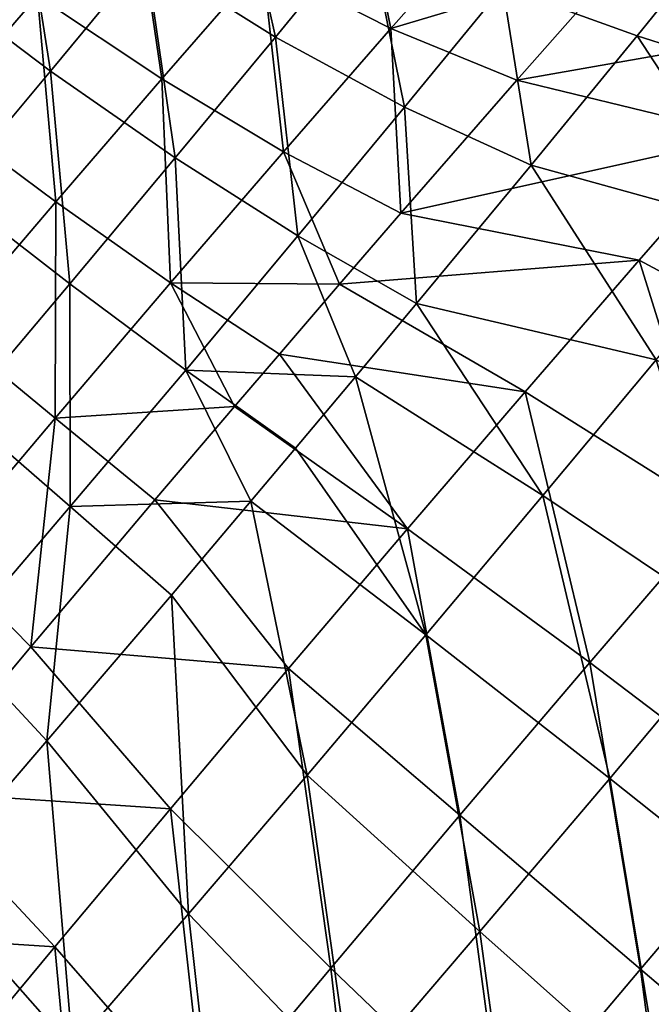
# Model space of a CAD drawing. Header units: millimetres. Extents: x 0 to 1220, y 0 to 506.
# Tile 235 of 308: x 1168 to 1179, y 119 to 136. Entities that reach past the tile are written whole.
import ezdxf

# ---------------------------------------------------------------- set-up
doc = ezdxf.new("R2010")
doc.units = ezdxf.units.MM
doc.header["$LTSCALE"] = 25.4
doc.layers.get('0').update_dxf_attribs({"true_color": 0xff5454})

# ---------------------------------------------------------------- blocks, each defined once
blk = doc.blocks.new('TWIG-VI-9138.STL')
at = {"color": 0}
mesh = blk.add_polyface(dxfattribs=at)
corners = [(574.61, 133.531, 426.171), (575.39, 134.067, 434.408), (574.738, 133.489, 430.334), (575.009, 134.193, 422.077), (576.539, 135.244, 438.235), (575.92, 135.449, 418.211), (578.142, 136.974, 441.669), (577.309, 137.25, 414.721), (580.136, 139.191, 444.577), (579.122, 139.527, 411.741), (582.447, 141.81, 446.848), (581.289, 142.194, 409.386), (584.983, 144.73, 448.395), (583.728, 145.146, 407.746), (587.649, 147.839, 449.157), (586.343, 148.272, 406.884), (590.341, 151.018, 449.106), (589.036, 151.45, 406.833), (592.957, 154.143, 448.244), (591.701, 154.559, 407.596), (595.395, 157.096, 446.604), (594.238, 157.479, 409.142), (597.563, 159.762, 444.249), (596.548, 160.098, 411.414), (599.375, 162.04, 441.269), (598.543, 162.315, 414.322), (600.764, 163.841, 437.779), (600.146, 164.046, 417.755), (601.676, 165.096, 433.913), (601.295, 165.223, 421.583), (602.075, 165.758, 429.82), (601.946, 165.801, 425.656)]
mesh.append_faces([[corners[k] for k in face] for face in [(0, 1, 2), (30, 29, 31)]], dxfattribs={"vtx0": -1, "color": 0})
mesh.append_faces([[corners[k] for k in face] for face in [(1, 3, 4), (4, 5, 6), (6, 7, 8), (8, 9, 10), (10, 11, 12), (12, 13, 14), (14, 15, 16), (16, 17, 18), (18, 19, 20), (20, 21, 22), (22, 23, 24), (24, 25, 26), (26, 27, 28), (28, 29, 30)]], dxfattribs={"vtx0": -1, "vtx1": -1, "color": 0})
mesh.append_faces([[corners[k] for k in face] for face in [(1, 0, 3), (4, 3, 5), (6, 5, 7), (8, 7, 9), (10, 9, 11), (12, 11, 13), (14, 13, 15), (16, 15, 17), (18, 17, 19), (20, 19, 21), (22, 21, 23), (24, 23, 25), (26, 25, 27), (28, 27, 29)]], dxfattribs={"vtx0": -1, "vtx2": -1, "color": 0})
at = {"color": 7, "true_color": 0xffffff}
mesh = blk.add_polyface(dxfattribs=at)
corners = [(599.413, 150.682, 444.395), (598.694, 153.924, 442.307), (597.183, 152.078, 443.686), (600.998, 152.62, 442.948)]
mesh.append_faces([[corners[k] for k in face] for face in [(0, 1, 2), (1, 0, 3)]], dxfattribs={"vtx0": -1, "color": 7})
mesh = blk.add_polyface(dxfattribs=at)
corners = [(600.799, 153.775, 413.151), (601.403, 150.831, 410.449), (599.193, 151.955, 411.578), (603.113, 152.77, 412.124)]
mesh.append_faces([[corners[k] for k in face] for face in [(0, 1, 2), (1, 0, 3)]], dxfattribs={"vtx0": -1, "color": 7})
mesh = blk.add_polyface(dxfattribs=at)
corners = [(595.544, 150.098, 444.675), (594.987, 153.641, 443.289), (593.397, 151.72, 444.249), (597.183, 152.078, 443.686)]
mesh.append_faces([[corners[k] for k in face] for face in [(0, 1, 2), (1, 0, 3)]], dxfattribs={"vtx0": -1, "color": 7})
mesh = blk.add_polyface(dxfattribs=at)
corners = [(603.326, 151.539, 443.863), (607.255, 152.707, 442.947), (604.828, 153.402, 441.923), (605.637, 150.702, 445.036)]
mesh.append_faces([[corners[k] for k in face] for face in [(0, 1, 2), (1, 0, 3)]], dxfattribs={"vtx0": -1, "color": 7})
mesh = blk.add_polyface(dxfattribs=at)
corners = [(596.974, 153.291, 412.423), (597.457, 149.962, 410.405), (595.321, 151.392, 411.306), (599.193, 151.955, 411.578)]
mesh.append_faces([[corners[k] for k in face] for face in [(0, 1, 2), (1, 0, 3)]], dxfattribs={"vtx0": -1, "color": 7})
mesh = blk.add_polyface(dxfattribs=at)
corners = [(593.181, 152.975, 411.885), (593.583, 149.375, 410.595), (591.495, 151.019, 411.197), (595.321, 151.392, 411.306)]
mesh.append_faces([[corners[k] for k in face] for face in [(0, 1, 2), (1, 0, 3)]], dxfattribs={"vtx0": -1, "color": 7})
mesh = blk.add_polyface(dxfattribs=at)
corners = [(601.403, 150.831, 410.449), (605.408, 152.027, 410.858), (603.567, 149.939, 409.055), (603.113, 152.77, 412.124)]
mesh.append_faces([[corners[k] for k in face] for face in [(0, 1, 2), (1, 0, 3)]], dxfattribs={"vtx0": -1, "color": 7})
mesh = blk.add_polyface(dxfattribs=at)
corners = [(610.855, 152.708, 410.921), (609.277, 150.946, 408.818), (605.408, 152.027, 410.858)]
mesh.append_faces([[corners[k] for k in face] for face in [(0, 1, 2)]], dxfattribs={"color": 7})
mesh = blk.add_polyface(dxfattribs=at)
corners = [(609.532, 149.467, 446.934), (607.255, 152.707, 442.947), (605.637, 150.702, 445.036)]
mesh.append_faces([[corners[k] for k in face] for face in [(0, 1, 2)]], dxfattribs={"color": 7})
mesh = blk.add_polyface(dxfattribs=at)
corners = [(601.637, 149.475, 445.405), (600.998, 152.62, 442.948), (599.413, 150.682, 444.395), (603.326, 151.539, 443.863)]
mesh.append_faces([[corners[k] for k in face] for face in [(0, 1, 2), (1, 0, 3)]], dxfattribs={"vtx0": -1, "color": 7})
mesh = blk.add_polyface(dxfattribs=at)
corners = [(597.691, 148.603, 445.434), (597.183, 152.078, 443.686), (595.544, 150.098, 444.675), (599.413, 150.682, 444.395)]
mesh.append_faces([[corners[k] for k in face] for face in [(0, 1, 2), (1, 0, 3)]], dxfattribs={"vtx0": -1, "color": 7})
mesh = blk.add_polyface(dxfattribs=at)
corners = [(605.408, 152.027, 410.858), (609.277, 150.946, 408.818), (603.567, 149.939, 409.055)]
mesh.append_faces([[corners[k] for k in face] for face in [(0, 1, 2)]], dxfattribs={"color": 7})
mesh = blk.add_polyface(dxfattribs=at)
corners = [(599.193, 151.955, 411.578), (599.554, 148.708, 409.199), (597.457, 149.962, 410.405), (601.403, 150.831, 410.449)]
mesh.append_faces([[corners[k] for k in face] for face in [(0, 1, 2), (1, 0, 3)]], dxfattribs={"vtx0": -1, "color": 7})
mesh = blk.add_polyface(dxfattribs=at)
corners = [(593.815, 148.031, 445.251), (593.397, 151.72, 444.249), (591.72, 149.716, 444.806), (595.544, 150.098, 444.675)]
mesh.append_faces([[corners[k] for k in face] for face in [(0, 1, 2), (1, 0, 3)]], dxfattribs={"vtx0": -1, "color": 7})
mesh = blk.add_polyface(dxfattribs=at)
corners = [(603.818, 148.479, 446.697), (603.326, 151.539, 443.863), (601.637, 149.475, 445.405), (605.637, 150.702, 445.036)]
mesh.append_faces([[corners[k] for k in face] for face in [(0, 1, 2), (1, 0, 3)]], dxfattribs={"vtx0": -1, "color": 7})
mesh = blk.add_polyface(dxfattribs=at)
corners = [(595.321, 151.392, 411.306), (595.633, 147.845, 409.66), (593.583, 149.375, 410.595), (597.457, 149.962, 410.405)]
mesh.append_faces([[corners[k] for k in face] for face in [(0, 1, 2), (1, 0, 3)]], dxfattribs={"vtx0": -1, "color": 7})
mesh = blk.add_polyface(dxfattribs=at)
corners = [(603.567, 149.939, 409.055), (609.277, 150.946, 408.818), (607.54, 148.979, 407.049)]
mesh.append_faces([[corners[k] for k in face] for face in [(0, 1, 2)]], dxfattribs={"color": 7})
mesh = blk.add_polyface(dxfattribs=at)
corners = [(599.803, 147.261, 446.511), (599.413, 150.682, 444.395), (597.691, 148.603, 445.434), (601.637, 149.475, 445.405)]
mesh.append_faces([[corners[k] for k in face] for face in [(0, 1, 2), (1, 0, 3)]], dxfattribs={"vtx0": -1, "color": 7})
mesh = blk.add_polyface(dxfattribs=at)
corners = [(601.403, 150.831, 410.449), (601.575, 147.653, 407.709), (599.554, 148.708, 409.199), (603.567, 149.939, 409.055)]
mesh.append_faces([[corners[k] for k in face] for face in [(0, 1, 2), (1, 0, 3)]], dxfattribs={"vtx0": -1, "color": 7})
mesh = blk.add_polyface(dxfattribs=at)
corners = [(607.817, 147.368, 448.569), (605.637, 150.702, 445.036), (603.818, 148.479, 446.697)]
mesh.append_faces([[corners[k] for k in face] for face in [(0, 1, 2)]], dxfattribs={"color": 7})
mesh = blk.add_polyface(dxfattribs=at)
corners = [(609.532, 149.467, 446.934), (605.637, 150.702, 445.036), (607.817, 147.368, 448.569)]
mesh.append_faces([[corners[k] for k in face] for face in [(0, 1, 2)]], dxfattribs={"color": 7})
mesh = blk.add_polyface(dxfattribs=at)
corners = [(595.876, 146.434, 446.037), (595.544, 150.098, 444.675), (593.815, 148.031, 445.251), (597.691, 148.603, 445.434)]
mesh.append_faces([[corners[k] for k in face] for face in [(0, 1, 2), (1, 0, 3)]], dxfattribs={"vtx0": -1, "color": 7})
mesh = blk.add_polyface(dxfattribs=at)
corners = [(597.457, 149.962, 410.405), (597.611, 146.453, 408.405), (595.633, 147.845, 409.66), (599.554, 148.708, 409.199)]
mesh.append_faces([[corners[k] for k in face] for face in [(0, 1, 2), (1, 0, 3)]], dxfattribs={"vtx0": -1, "color": 7})
mesh = blk.add_polyface(dxfattribs=at)
corners = [(607.54, 148.979, 407.049), (601.575, 147.653, 407.709), (603.567, 149.939, 409.055)]
mesh.append_faces([[corners[k] for k in face] for face in [(0, 1, 2)]], dxfattribs={"color": 7})
mesh = blk.add_polyface(dxfattribs=at)
corners = [(593.583, 149.375, 410.595), (593.766, 145.657, 409.36), (591.804, 147.291, 410.31), (595.633, 147.845, 409.66)]
mesh.append_faces([[corners[k] for k in face] for face in [(0, 1, 2), (1, 0, 3)]], dxfattribs={"vtx0": -1, "color": 7})
mesh = blk.add_polyface(dxfattribs=at)
corners = [(601.844, 146.095, 447.888), (601.637, 149.475, 445.405), (599.803, 147.261, 446.511), (603.818, 148.479, 446.697)]
mesh.append_faces([[corners[k] for k in face] for face in [(0, 1, 2), (1, 0, 3)]], dxfattribs={"vtx0": -1, "color": 7})
mesh = blk.add_polyface(dxfattribs=at)
corners = [(607.54, 148.979, 407.049), (605.674, 146.843, 405.646), (601.575, 147.653, 407.709)]
mesh.append_faces([[corners[k] for k in face] for face in [(0, 1, 2)]], dxfattribs={"color": 7})
mesh = blk.add_polyface(dxfattribs=at)
corners = [(607.54, 148.979, 407.049), (609.173, 144.965, 403.523), (605.674, 146.843, 405.646), (611.21, 147.296, 405.055)]
mesh.append_faces([[corners[k] for k in face] for face in [(0, 1, 2), (1, 0, 3)]], dxfattribs={"vtx0": -1, "color": 7})
mesh = blk.add_polyface(dxfattribs=at)
corners = [(600.516, 146.427, 407.209), (597.611, 146.453, 408.405), (599.554, 148.708, 409.199)]
mesh.append_faces([[corners[k] for k in face] for face in [(0, 1, 2)]], dxfattribs={"color": 7})
mesh = blk.add_polyface(dxfattribs=at)
corners = [(601.575, 147.653, 407.709), (600.516, 146.427, 407.209), (599.554, 148.708, 409.199), (605.674, 146.843, 405.646)]
mesh.append_faces([[corners[k] for k in face] for face in [(0, 1, 2), (1, 0, 3)]], dxfattribs={"vtx0": -1, "color": 7})
mesh = blk.add_polyface(dxfattribs=at)
corners = [(597.87, 144.951, 447.154), (597.691, 148.603, 445.434), (595.876, 146.434, 446.037), (599.803, 147.261, 446.511)]
mesh.append_faces([[corners[k] for k in face] for face in [(0, 1, 2), (1, 0, 3)]], dxfattribs={"vtx0": -1, "color": 7})
mesh = blk.add_polyface(dxfattribs=at)
corners = [(605.969, 145.129, 449.827), (603.818, 148.479, 446.697), (601.844, 146.095, 447.888)]
mesh.append_faces([[corners[k] for k in face] for face in [(0, 1, 2)]], dxfattribs={"color": 7})
mesh = blk.add_polyface(dxfattribs=at)
corners = [(607.817, 147.368, 448.569), (603.818, 148.479, 446.697), (605.969, 145.129, 449.827)]
mesh.append_faces([[corners[k] for k in face] for face in [(0, 1, 2)]], dxfattribs={"color": 7})
mesh = blk.add_polyface(dxfattribs=at)
corners = [(594.012, 144.228, 446.191), (593.815, 148.031, 445.251), (592.039, 145.93, 445.397), (595.876, 146.434, 446.037)]
mesh.append_faces([[corners[k] for k in face] for face in [(0, 1, 2), (1, 0, 3)]], dxfattribs={"vtx0": -1, "color": 7})
mesh = blk.add_polyface(dxfattribs=at)
corners = [(595.633, 147.845, 409.66), (595.622, 144.123, 408.086), (593.766, 145.657, 409.36), (597.611, 146.453, 408.405)]
mesh.append_faces([[corners[k] for k in face] for face in [(0, 1, 2), (1, 0, 3)]], dxfattribs={"vtx0": -1, "color": 7})
mesh = blk.add_polyface(dxfattribs=at)
corners = [(600.791, 144.833, 448.305), (599.803, 147.261, 446.511), (597.87, 144.951, 447.154)]
mesh.append_faces([[corners[k] for k in face] for face in [(0, 1, 2)]], dxfattribs={"color": 7})
mesh = blk.add_polyface(dxfattribs=at)
corners = [(601.844, 146.095, 447.888), (599.803, 147.261, 446.511), (600.791, 144.833, 448.305)]
mesh.append_faces([[corners[k] for k in face] for face in [(0, 1, 2)]], dxfattribs={"color": 7})
mesh = blk.add_polyface(dxfattribs=at)
corners = [(605.674, 146.843, 405.646), (603.712, 144.576, 404.632), (600.516, 146.427, 407.209)]
mesh.append_faces([[corners[k] for k in face] for face in [(0, 1, 2)]], dxfattribs={"color": 7})
mesh = blk.add_polyface(dxfattribs=at)
corners = [(605.674, 146.843, 405.646), (607.031, 142.49, 402.417), (603.712, 144.576, 404.632), (609.173, 144.965, 403.523)]
mesh.append_faces([[corners[k] for k in face] for face in [(0, 1, 2), (1, 0, 3)]], dxfattribs={"vtx0": -1, "color": 7})
mesh = blk.add_polyface(dxfattribs=at)
corners = [(595.885, 142.601, 447.318), (595.876, 146.434, 446.037), (594.012, 144.228, 446.191), (597.87, 144.951, 447.154)]
mesh.append_faces([[corners[k] for k in face] for face in [(0, 1, 2), (1, 0, 3)]], dxfattribs={"vtx0": -1, "color": 7})
mesh = blk.add_polyface(dxfattribs=at)
corners = [(598.712, 144.323, 406.67), (595.622, 144.123, 408.086), (597.611, 146.453, 408.405)]
mesh.append_faces([[corners[k] for k in face] for face in [(0, 1, 2)]], dxfattribs={"color": 7})
mesh = blk.add_polyface(dxfattribs=at)
corners = [(599.483, 145.225, 406.854), (598.712, 144.323, 406.67), (597.611, 146.453, 408.405)]
mesh.append_faces([[corners[k] for k in face] for face in [(0, 1, 2)]], dxfattribs={"color": 7})
mesh = blk.add_polyface(dxfattribs=at)
corners = [(600.516, 146.427, 407.209), (599.483, 145.225, 406.854), (597.611, 146.453, 408.405)]
mesh.append_faces([[corners[k] for k in face] for face in [(0, 1, 2)]], dxfattribs={"color": 7})
mesh = blk.add_polyface(dxfattribs=at)
corners = [(603.712, 144.576, 404.632), (599.483, 145.225, 406.854), (600.516, 146.427, 407.209)]
mesh.append_faces([[corners[k] for k in face] for face in [(0, 1, 2)]], dxfattribs={"color": 7})
mesh = blk.add_polyface(dxfattribs=at)
corners = [(604.019, 142.789, 450.688), (601.844, 146.095, 447.888), (600.791, 144.833, 448.305)]
mesh.append_faces([[corners[k] for k in face] for face in [(0, 1, 2)]], dxfattribs={"color": 7})
mesh = blk.add_polyface(dxfattribs=at)
corners = [(605.969, 145.129, 449.827), (601.844, 146.095, 447.888), (604.019, 142.789, 450.688)]
mesh.append_faces([[corners[k] for k in face] for face in [(0, 1, 2)]], dxfattribs={"color": 7})
mesh = blk.add_polyface(dxfattribs=at)
corners = [(593.766, 145.657, 409.36), (593.637, 141.773, 408.25), (591.902, 143.451, 409.514), (595.622, 144.123, 408.086)]
mesh.append_faces([[corners[k] for k in face] for face in [(0, 1, 2), (1, 0, 3)]], dxfattribs={"vtx0": -1, "color": 7})
mesh = blk.add_polyface(dxfattribs=at)
corners = [(601.689, 142.218, 404.028), (598.712, 144.323, 406.67), (599.483, 145.225, 406.854)]
mesh.append_faces([[corners[k] for k in face] for face in [(0, 1, 2)]], dxfattribs={"color": 7})
mesh = blk.add_polyface(dxfattribs=at)
corners = [(603.712, 144.576, 404.632), (601.689, 142.218, 404.028), (599.483, 145.225, 406.854)]
mesh.append_faces([[corners[k] for k in face] for face in [(0, 1, 2)]], dxfattribs={"color": 7})
mesh = blk.add_polyface(dxfattribs=at)
corners = [(607.367, 140.54, 452.691), (605.969, 145.129, 449.827), (604.019, 142.789, 450.688), (609.495, 143.094, 451.751)]
mesh.append_faces([[corners[k] for k in face] for face in [(0, 1, 2), (1, 0, 3)]], dxfattribs={"vtx0": -1, "color": 7})
mesh = blk.add_polyface(dxfattribs=at)
corners = [(598.992, 142.693, 448.704), (597.87, 144.951, 447.154), (595.885, 142.601, 447.318)]
mesh.append_faces([[corners[k] for k in face] for face in [(0, 1, 2)]], dxfattribs={"color": 7})
mesh = blk.add_polyface(dxfattribs=at)
corners = [(599.762, 143.607, 448.58), (600.791, 144.833, 448.305), (597.87, 144.951, 447.154), (602.004, 140.391, 451.135)]
mesh.append_faces([[corners[k] for k in face] for face in [(0, 1, 2), (1, 0, 3)]], dxfattribs={"vtx0": -1, "color": 7})
mesh = blk.add_polyface(dxfattribs=at)
corners = [(599.762, 143.607, 448.58), (597.87, 144.951, 447.154), (598.992, 142.693, 448.704)]
mesh.append_faces([[corners[k] for k in face] for face in [(0, 1, 2)]], dxfattribs={"color": 7})
mesh = blk.add_polyface(dxfattribs=at)
corners = [(604.019, 142.789, 450.688), (600.791, 144.833, 448.305), (602.004, 140.391, 451.135)]
mesh.append_faces([[corners[k] for k in face] for face in [(0, 1, 2)]], dxfattribs={"color": 7})
mesh = blk.add_polyface(dxfattribs=at)
corners = [(603.712, 144.576, 404.632), (604.824, 139.917, 401.757), (601.689, 142.218, 404.028), (607.031, 142.49, 402.417)]
mesh.append_faces([[corners[k] for k in face] for face in [(0, 1, 2), (1, 0, 3)]], dxfattribs={"vtx0": -1, "color": 7})
mesh = blk.add_polyface(dxfattribs=at)
corners = [(598.712, 144.323, 406.67), (597.342, 142.715, 406.51), (595.622, 144.123, 408.086)]
mesh.append_faces([[corners[k] for k in face] for face in [(0, 1, 2)]], dxfattribs={"color": 7})
mesh = blk.add_polyface(dxfattribs=at)
corners = [(601.689, 142.218, 404.028), (597.342, 142.715, 406.51), (598.712, 144.323, 406.67)]
mesh.append_faces([[corners[k] for k in face] for face in [(0, 1, 2)]], dxfattribs={"color": 7})
mesh = blk.add_polyface(dxfattribs=at)
corners = [(593.896, 140.27, 446.999), (594.012, 144.228, 446.191), (592.145, 142.04, 445.892), (595.885, 142.601, 447.318)]
mesh.append_faces([[corners[k] for k in face] for face in [(0, 1, 2), (1, 0, 3)]], dxfattribs={"vtx0": -1, "color": 7})
mesh = blk.add_polyface(dxfattribs=at)
corners = [(595.622, 144.123, 408.086), (595.204, 140.185, 406.687), (593.637, 141.773, 408.25), (597.342, 142.715, 406.51)]
mesh.append_faces([[corners[k] for k in face] for face in [(0, 1, 2), (1, 0, 3)]], dxfattribs={"vtx0": -1, "color": 7})
mesh = blk.add_polyface(dxfattribs=at)
corners = [(602.004, 140.391, 451.135), (599.762, 143.607, 448.58), (598.992, 142.693, 448.704)]
mesh.append_faces([[corners[k] for k in face] for face in [(0, 1, 2)]], dxfattribs={"color": 7})
mesh = blk.add_polyface(dxfattribs=at)
corners = [(599.642, 139.812, 403.842), (595.204, 140.185, 406.687), (597.342, 142.715, 406.51)]
mesh.append_faces([[corners[k] for k in face] for face in [(0, 1, 2)]], dxfattribs={"color": 7})
mesh = blk.add_polyface(dxfattribs=at)
corners = [(601.689, 142.218, 404.028), (599.642, 139.812, 403.842), (597.342, 142.715, 406.51)]
mesh.append_faces([[corners[k] for k in face] for face in [(0, 1, 2)]], dxfattribs={"color": 7})
mesh = blk.add_polyface(dxfattribs=at)
corners = [(605.167, 137.922, 453.179), (604.019, 142.789, 450.688), (602.004, 140.391, 451.135), (607.367, 140.54, 452.691)]
mesh.append_faces([[corners[k] for k in face] for face in [(0, 1, 2), (1, 0, 3)]], dxfattribs={"vtx0": -1, "color": 7})
mesh = blk.add_polyface(dxfattribs=at)
corners = [(595.483, 138.566, 448.413), (595.885, 142.601, 447.318), (593.896, 140.27, 446.999), (597.624, 141.076, 448.757)]
mesh.append_faces([[corners[k] for k in face] for face in [(0, 1, 2), (1, 0, 3)]], dxfattribs={"vtx0": -1, "color": 7})
mesh = blk.add_polyface(dxfattribs=at)
corners = [(598.992, 142.693, 448.704), (595.885, 142.601, 447.318), (597.624, 141.076, 448.757)]
mesh.append_faces([[corners[k] for k in face] for face in [(0, 1, 2)]], dxfattribs={"color": 7})
mesh = blk.add_polyface(dxfattribs=at)
corners = [(599.958, 137.976, 451.161), (598.992, 142.693, 448.704), (597.624, 141.076, 448.757)]
mesh.append_faces([[corners[k] for k in face] for face in [(0, 1, 2)]], dxfattribs={"color": 7})
mesh = blk.add_polyface(dxfattribs=at)
corners = [(602.004, 140.391, 451.135), (598.992, 142.693, 448.704), (599.958, 137.976, 451.161)]
mesh.append_faces([[corners[k] for k in face] for face in [(0, 1, 2)]], dxfattribs={"color": 7})
mesh = blk.add_polyface(dxfattribs=at)
corners = [(607.031, 142.49, 402.417), (608.084, 137.442, 399.881), (604.824, 139.917, 401.757), (610.443, 140.191, 400.586)]
mesh.append_faces([[corners[k] for k in face] for face in [(0, 1, 2), (1, 0, 3)]], dxfattribs={"vtx0": -1, "color": 7})
mesh = blk.add_polyface(dxfattribs=at)
corners = [(601.689, 142.218, 404.028), (602.589, 137.29, 401.555), (599.642, 139.812, 403.842), (604.824, 139.917, 401.757)]
mesh.append_faces([[corners[k] for k in face] for face in [(0, 1, 2), (1, 0, 3)]], dxfattribs={"vtx0": -1, "color": 7})
mesh = blk.add_polyface(dxfattribs=at)
corners = [(593.637, 141.773, 408.25), (593.122, 137.697, 407.379), (591.704, 139.463, 408.893), (595.204, 140.185, 406.687)]
mesh.append_faces([[corners[k] for k in face] for face in [(0, 1, 2), (1, 0, 3)]], dxfattribs={"vtx0": -1, "color": 7})
mesh = blk.add_polyface(dxfattribs=at)
corners = [(597.918, 135.589, 450.765), (597.624, 141.076, 448.757), (595.483, 138.566, 448.413)]
mesh.append_faces([[corners[k] for k in face] for face in [(0, 1, 2)]], dxfattribs={"color": 7})
mesh = blk.add_polyface(dxfattribs=at)
corners = [(599.958, 137.976, 451.161), (597.624, 141.076, 448.757), (597.918, 135.589, 450.765)]
mesh.append_faces([[corners[k] for k in face] for face in [(0, 1, 2)]], dxfattribs={"color": 7})
mesh = blk.add_polyface(dxfattribs=at)
corners = [(608.452, 135.311, 454.814), (607.367, 140.54, 452.691), (605.167, 137.922, 453.179), (610.802, 138.108, 454.293)]
mesh.append_faces([[corners[k] for k in face] for face in [(0, 1, 2), (1, 0, 3)]], dxfattribs={"vtx0": -1, "color": 7})
mesh = blk.add_polyface(dxfattribs=at)
corners = [(602.934, 135.287, 453.207), (602.004, 140.391, 451.135), (599.958, 137.976, 451.161), (605.167, 137.922, 453.179)]
mesh.append_faces([[corners[k] for k in face] for face in [(0, 1, 2), (1, 0, 3)]], dxfattribs={"vtx0": -1, "color": 7})
mesh = blk.add_polyface(dxfattribs=at)
corners = [(593.39, 136.138, 447.558), (593.896, 140.27, 446.999), (591.953, 138.015, 446.205), (595.483, 138.566, 448.413)]
mesh.append_faces([[corners[k] for k in face] for face in [(0, 1, 2), (1, 0, 3)]], dxfattribs={"vtx0": -1, "color": 7})
mesh = blk.add_polyface(dxfattribs=at)
corners = [(597.606, 137.4, 404.079), (593.122, 137.697, 407.379), (595.204, 140.185, 406.687)]
mesh.append_faces([[corners[k] for k in face] for face in [(0, 1, 2)]], dxfattribs={"color": 7})
mesh = blk.add_polyface(dxfattribs=at)
corners = [(599.642, 139.812, 403.842), (597.606, 137.4, 404.079), (595.204, 140.185, 406.687)]
mesh.append_faces([[corners[k] for k in face] for face in [(0, 1, 2)]], dxfattribs={"color": 7})
mesh = blk.add_polyface(dxfattribs=at)
corners = [(604.824, 139.917, 401.757), (605.697, 134.636, 399.665), (602.589, 137.29, 401.555), (608.084, 137.442, 399.881)]
mesh.append_faces([[corners[k] for k in face] for face in [(0, 1, 2), (1, 0, 3)]], dxfattribs={"vtx0": -1, "color": 7})
mesh = blk.add_polyface(dxfattribs=at)
corners = [(599.642, 139.812, 403.842), (600.367, 134.657, 401.814), (597.606, 137.4, 404.079), (602.589, 137.29, 401.555)]
mesh.append_faces([[corners[k] for k in face] for face in [(0, 1, 2), (1, 0, 3)]], dxfattribs={"vtx0": -1, "color": 7})
mesh = blk.add_polyface(dxfattribs=at)
corners = [(595.922, 133.272, 449.954), (595.483, 138.566, 448.413), (593.39, 136.138, 447.558)]
mesh.append_faces([[corners[k] for k in face] for face in [(0, 1, 2)]], dxfattribs={"color": 7})
mesh = blk.add_polyface(dxfattribs=at)
corners = [(597.918, 135.589, 450.765), (595.483, 138.566, 448.413), (595.922, 133.272, 449.954)]
mesh.append_faces([[corners[k] for k in face] for face in [(0, 1, 2)]], dxfattribs={"color": 7})
mesh = blk.add_polyface(dxfattribs=at)
corners = [(600.708, 132.681, 452.775), (599.958, 137.976, 451.161), (597.918, 135.589, 450.765), (602.934, 135.287, 453.207)]
mesh.append_faces([[corners[k] for k in face] for face in [(0, 1, 2), (1, 0, 3)]], dxfattribs={"vtx0": -1, "color": 7})
mesh = blk.add_polyface(dxfattribs=at)
corners = [(606.066, 132.496, 454.844), (605.167, 137.922, 453.179), (602.934, 135.287, 453.207), (608.452, 135.311, 454.814)]
mesh.append_faces([[corners[k] for k in face] for face in [(0, 1, 2), (1, 0, 3)]], dxfattribs={"vtx0": -1, "color": 7})
mesh = blk.add_polyface(dxfattribs=at)
corners = [(595.619, 135.025, 404.735), (591.147, 135.312, 408.57), (593.122, 137.697, 407.379)]
mesh.append_faces([[corners[k] for k in face] for face in [(0, 1, 2)]], dxfattribs={"color": 7})
mesh = blk.add_polyface(dxfattribs=at)
corners = [(597.606, 137.4, 404.079), (595.619, 135.025, 404.735), (593.122, 137.697, 407.379)]
mesh.append_faces([[corners[k] for k in face] for face in [(0, 1, 2)]], dxfattribs={"color": 7})
mesh = blk.add_polyface(dxfattribs=at)
corners = [(597.606, 137.4, 404.079), (598.198, 132.065, 402.529), (595.619, 135.025, 404.735), (600.367, 134.657, 401.814)]
mesh.append_faces([[corners[k] for k in face] for face in [(0, 1, 2), (1, 0, 3)]], dxfattribs={"vtx0": -1, "color": 7})
mesh = blk.add_polyface(dxfattribs=at)
corners = [(602.589, 137.29, 401.555), (603.324, 131.823, 399.941), (600.367, 134.657, 401.814), (605.697, 134.636, 399.665)]
mesh.append_faces([[corners[k] for k in face] for face in [(0, 1, 2), (1, 0, 3)]], dxfattribs={"vtx0": -1, "color": 7})
mesh = blk.add_polyface(dxfattribs=at)
corners = [(608.084, 137.442, 399.881), (608.936, 131.876, 398.191), (605.697, 134.636, 399.665), (611.439, 134.819, 398.417)]
mesh.append_faces([[corners[k] for k in face] for face in [(0, 1, 2), (1, 0, 3)]], dxfattribs={"vtx0": -1, "color": 7})
mesh = blk.add_polyface(dxfattribs=at)
corners = [(595.922, 133.272, 449.954), (593.39, 136.138, 447.558), (594.003, 131.065, 448.743)]
mesh.append_faces([[corners[k] for k in face] for face in [(0, 1, 2)]], dxfattribs={"color": 7})
mesh = blk.add_polyface(dxfattribs=at)
corners = [(598.528, 130.151, 451.89), (597.918, 135.589, 450.765), (595.922, 133.272, 449.954), (600.708, 132.681, 452.775)]
mesh.append_faces([[corners[k] for k in face] for face in [(0, 1, 2), (1, 0, 3)]], dxfattribs={"vtx0": -1, "color": 7})
mesh = blk.add_polyface(dxfattribs=at)
corners = [(595.619, 135.025, 404.735), (593.716, 132.731, 405.797), (591.147, 135.312, 408.57)]
mesh.append_faces([[corners[k] for k in face] for face in [(0, 1, 2)]], dxfattribs={"color": 7})
mesh = blk.add_polyface(dxfattribs=at)
corners = [(603.687, 129.712, 454.382), (602.934, 135.287, 453.207), (600.708, 132.681, 452.775), (606.066, 132.496, 454.844)]
mesh.append_faces([[corners[k] for k in face] for face in [(0, 1, 2), (1, 0, 3)]], dxfattribs={"vtx0": -1, "color": 7})
mesh = blk.add_polyface(dxfattribs=at)
corners = [(595.619, 135.025, 404.735), (596.121, 129.561, 403.688), (593.716, 132.731, 405.797), (598.198, 132.065, 402.529)]
mesh.append_faces([[corners[k] for k in face] for face in [(0, 1, 2), (1, 0, 3)]], dxfattribs={"vtx0": -1, "color": 7})
mesh = blk.add_polyface(dxfattribs=at)
corners = [(600.367, 134.657, 401.814), (601.007, 129.055, 400.705), (598.198, 132.065, 402.529), (603.324, 131.823, 399.941)]
mesh.append_faces([[corners[k] for k in face] for face in [(0, 1, 2), (1, 0, 3)]], dxfattribs={"vtx0": -1, "color": 7})
mesh = blk.add_polyface(dxfattribs=at)
corners = [(605.697, 134.636, 399.665), (606.447, 128.927, 398.48), (603.324, 131.823, 399.941), (608.936, 131.876, 398.191)]
mesh.append_faces([[corners[k] for k in face] for face in [(0, 1, 2), (1, 0, 3)]], dxfattribs={"vtx0": -1, "color": 7})

msp = doc.modelspace()

# ---------------------------------------------------------------- block references
at = {"color": 250, "true_color": 0x262626}
msp.add_blockref('TWIG-VI-9138.STL', (573.181, -15.244, -16.545), dxfattribs=at)

doc.saveas('drawing.dxf')
